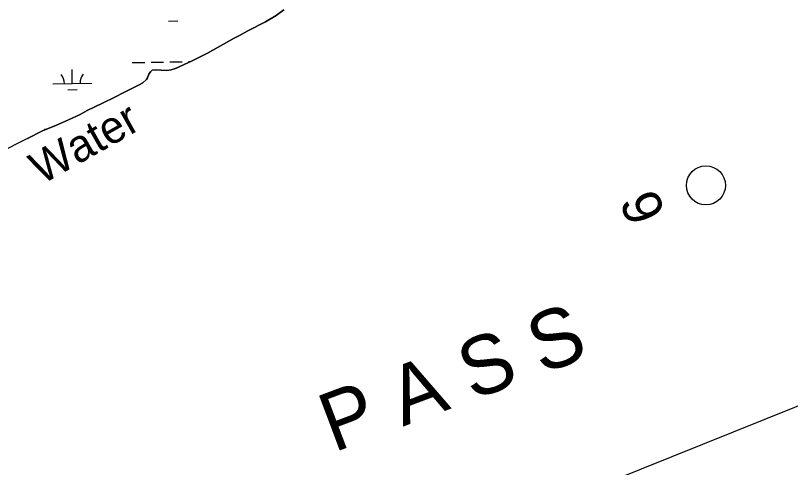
# Model space of a CAD drawing. Extents: x 3957609 to 3995875, y 234277 to 260273.
# Drawn here: x 3988808 to 3990793, y 253036 to 254194 of the extents above; entities that cross this region are included whole.
import ezdxf

# ---------------------------------------------------------------- set-up
doc = ezdxf.new("R2010")
doc.units = 0
for name, color, linetype in [('V-RIVR-EDGE', 7, 'Continuous'), ('V-RIVR-IDEN', 7, 'Continuous'), ('V-RIVR-MILE', 7, 'Continuous'), ('V-TOPO-MINR', 7, 'Continuous'), ('V-WETL-SWMP', 7, 'Continuous')]:
    doc.layers.add(name, color=color, linetype=linetype)

msp = doc.modelspace()

# ---------------------------------------------------------------- linework, layer by layer
at = {"layer": 'V-RIVR-EDGE'}
for points in [[(3988838.293, 253879.287), (3988877.146, 253898.835), (3988912.67, 253913.461), (3988943.483, 253926.896), (3988973.705, 253940.724), (3988991.363, 253950.592), (3989030.414, 253969.747), (3989062.596, 253985.152), (3989085.552, 253997.194), (3989109.297, 254008.843), (3989122.443, 254015.753), (3989134.217, 254021.479), (3989143.431, 254030.146), (3989145.776, 254034.672), (3989149.681, 254044.112), (3989153.401, 254050.213), (3989158.107, 254053.76), (3989165.57, 254055.154), (3989180.504, 254053.815), (3989195.438, 254053.262), (3989206.436, 254055.058), (3989218.017, 254058.82), (3989260.013, 254078.178), (3989299.65, 254098.121), (3989367.533, 254136.405), (3989381.468, 254142.727), (3989402.462, 254154.566), (3989447.985, 254177.666), (3989475.451, 254194.042), (3989494.667, 254208.627)], [(3988838.293, 253879.287), (3988761.524, 253840.882)]]:
    msp.add_lwpolyline(points, dxfattribs=at)
at = {"layer": 'V-RIVR-MILE'}
msp.add_circle((3990575.893, 253758.97), 50, dxfattribs=at)
at = {"layer": 'V-TOPO-MINR'}
msp.add_lwpolyline([(3991117.101, 253316.577), (3989385.148, 252618.941)], dxfattribs=at)
at = {"layer": 'V-WETL-SWMP'}
for p, q in [((3989494.667, 254208.628), (3989475.45, 254194.041)), ((3989475.45, 254194.041), (3989447.984, 254177.666)), ((3989199.972, 254179.74), (3989223.968, 254180.176)), ((3989447.984, 254177.666), (3989402.461, 254154.566)), ((3989402.461, 254154.566), (3989381.468, 254142.726)), ((3989367.534, 254136.404), (3989299.651, 254098.121)), ((3989381.468, 254142.726), (3989367.534, 254136.404)), ((3989299.651, 254098.121), (3989260.013, 254078.179)), ((3989107.046, 254073.393), (3989139.041, 254073.975)), ((3989155.038, 254074.265), (3989187.033, 254074.847)), ((3989203.031, 254075.138), (3989235.025, 254075.72)), ((3989260.013, 254078.179), (3989218.017, 254058.82)), ((3989251.023, 254076.011), (3989255.485, 254076.092)), ((3988953.402, 254019.849), (3988952.748, 254055.843)), ((3989153.4, 254050.212), (3989149.682, 254044.112)), ((3989158.106, 254053.76), (3989153.4, 254050.212)), ((3989165.569, 254055.154), (3989158.106, 254053.76)), ((3989180.504, 254053.816), (3989165.569, 254055.154)), ((3989195.437, 254053.263), (3989180.504, 254053.816)), ((3989206.435, 254055.059), (3989195.437, 254053.263)), ((3989218.017, 254058.82), (3989206.435, 254055.059)), ((3989143.43, 254030.147), (3989134.217, 254021.48)), ((3989145.776, 254034.672), (3989143.43, 254030.147)), ((3989149.682, 254044.112), (3989145.776, 254034.672)), ((3988903.411, 254018.94), (3989003.394, 254020.758)), ((3989109.297, 254008.844), (3989085.553, 253997.193)), ((3989122.443, 254015.753), (3989109.297, 254008.844)), ((3989134.217, 254021.48), (3989122.443, 254015.753)), ((3988941.685, 254004.202), (3988965.681, 254004.638)), ((3989062.596, 253985.151), (3989030.413, 253969.747)), ((3989085.553, 253997.193), (3989062.596, 253985.151)), ((3989030.413, 253969.747), (3988991.363, 253950.592)), ((3988991.363, 253950.592), (3988973.705, 253940.725)), ((3988943.483, 253926.897), (3988912.671, 253913.461)), ((3988973.705, 253940.725), (3988943.483, 253926.897)), ((3988912.671, 253913.461), (3988877.146, 253898.834)), ((3988877.146, 253898.834), (3988838.294, 253879.287)), ((3988882.105, 253903.101), (3988887.76, 253903.204)), ((3988838.294, 253879.287), (3988761.523, 253840.883))]:
    msp.add_line(p, q, dxfattribs=at)
for centre, start, end in [((3988898.16, 254019.319), 0.269879, 41.813537), ((3989008.628, 254021.328), 140.269876, 181.813534)]:
    msp.add_arc(centre, 35.246, start, end, dxfattribs=at)

# ---------------------------------------------------------------- texts
at = {"layer": 'V-RIVR-IDEN'}
for s, height, rotation, p in [('Water', 82.9998, 29.44294, (3988874.93, 253759.588)), ('9', 100, 291.920958, (3990353.3, 253718.151)), ('P A S S', 149.9997, 20.609613, (3989622.828, 253073.974))]:
    msp.add_text(s, height=height, rotation=rotation, dxfattribs=at).set_placement(p)

doc.saveas('drawing.dxf')
